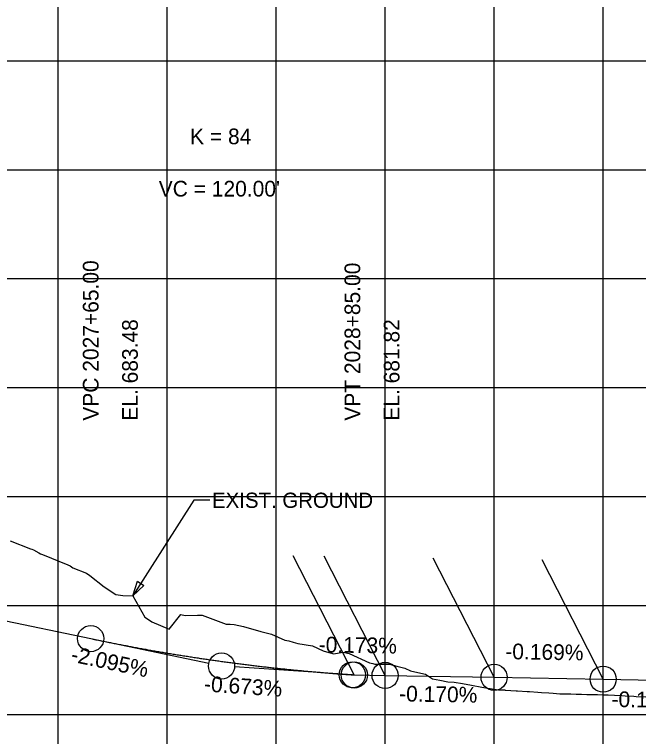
# Model space of a CAD drawing. Extents: x -7164 to 2214450, y -19642 to 253469.
# Drawn here: x 8730 to 9016.2, y 289.9 to 621.2 of the extents above; entities that cross this region are included whole.
import ezdxf

# ---------------------------------------------------------------- set-up
doc = ezdxf.new("R2010")
doc.units = 0
for name, color, linetype in [('DESIGN - PROFILE - Proposed', 7, 'Continuous'), ('DESIGN - PROFILE - Proposed Curve Text', 7, 'Continuous'), ('DESIGN - PROFILE - Proposed Text', 7, 'Continuous'), ('DESIGN - SHEET - Light Grid', 7, 'Continuous'), ('SURVEY - PROFILE - Ground Line with Text', 7, 'Continuous'), ('XTREE', 7, 'Continuous')]:
    doc.layers.add(name, color=color, linetype=linetype)

msp = doc.modelspace()

# ---------------------------------------------------------------- linework, layer by layer
at = {"layer": 'DESIGN - PROFILE - Proposed'}
for p, q in [((8650, 358.9), (8765, 334.8)), ((8650, 358.9), (8765, 334.8)), ((8885, 318.19), (8885.87, 318.13)), ((8885, 318.19), (8885.87, 318.13)), ((8885.87, 318.13), (8900, 317.89)), ((8885.87, 318.13), (8900, 317.89)), ((8900, 317.89), (8950, 317.04)), ((8900, 317.89), (8950, 317.04)), ((8950, 317.04), (9000, 316.19)), ((8950, 317.04), (9000, 316.19)), ((9000, 316.19), (9050, 315.35)), ((9000, 316.19), (9050, 315.35))]:
    msp.add_line(p, q, dxfattribs=at)
msp.add_spline([(8765, 334.8), (8767.4, 334.3), (8769.8, 333.81), (8772.2, 333.32), (8774.6, 332.85), (8777, 332.37), (8779.4, 331.91), (8781.8, 331.45), (8784.2, 331), (8786.6, 330.55), (8789, 330.12), (8791.4, 329.68), (8793.8, 329.26), (8796.2, 328.84), (8798.6, 328.43), (8801, 328.03), (8803.4, 327.63), (8805.8, 327.24), (8808.2, 326.86), (8810.6, 326.48), (8813, 326.11), (8815.4, 325.75), (8817.8, 325.39), (8820.2, 325.04), (8822.6, 324.7), (8825, 324.36), (8827.4, 324.04), (8829.8, 323.71), (8832.2, 323.4), (8834.6, 323.09), (8837, 322.79), (8839.4, 322.49), (8841.8, 322.21), (8844.2, 321.92), (8846.6, 321.65), (8849, 321.38), (8851.4, 321.12), (8853.8, 320.87), (8856.2, 320.62), (8858.6, 320.38), (8861, 320.15), (8863.4, 319.92), (8865.8, 319.7), (8868.2, 319.49), (8870.6, 319.28), (8873, 319.08), (8875.4, 318.89), (8877.8, 318.71), (8880.2, 318.53), (8882.6, 318.36), (8885, 318.19)], degree=3, dxfattribs=at)
msp.add_spline([(8765, 334.8), (8767.4, 334.3), (8769.8, 333.81), (8772.2, 333.32), (8774.6, 332.85), (8777, 332.37), (8779.4, 331.91), (8781.8, 331.45), (8784.2, 331), (8786.6, 330.55), (8789, 330.12), (8791.4, 329.68), (8793.8, 329.26), (8796.2, 328.84), (8798.6, 328.43), (8801, 328.03), (8803.4, 327.63), (8805.8, 327.24), (8808.2, 326.86), (8810.6, 326.48), (8813, 326.11), (8815.4, 325.75), (8817.8, 325.39), (8820.2, 325.04), (8822.6, 324.7), (8825, 324.36), (8827.4, 324.04), (8829.8, 323.71), (8832.2, 323.4), (8834.6, 323.09), (8837, 322.79), (8839.4, 322.49), (8841.8, 322.21), (8844.2, 321.92), (8846.6, 321.65), (8849, 321.38), (8851.4, 321.12), (8853.8, 320.87), (8856.2, 320.62), (8858.6, 320.38), (8861, 320.15), (8863.4, 319.92), (8865.8, 319.7), (8868.2, 319.49), (8870.6, 319.28), (8873, 319.08), (8875.4, 318.89), (8877.8, 318.71), (8880.2, 318.53), (8882.6, 318.36), (8885, 318.19)], degree=3, dxfattribs=at)
at = {"layer": 'DESIGN - PROFILE - Proposed Text'}
for p, q in [((8765, 334.8), (8819.13, 323.46)), ((8765, 334.8), (8819.13, 323.46)), ((8885, 318.19), (8830.99, 321.83)), ((8885, 318.19), (8830.99, 321.83))]:
    msp.add_line(p, q, dxfattribs=at)
msp.add_lwpolyline([(8819.64, 398.29), (8812.35, 398.29), (8784.26, 354.41)], dxfattribs=at)
msp.add_lwpolyline([(8819.64, 398.29), (8812.35, 398.29), (8784.26, 354.41)], dxfattribs=at)
msp.add_lwpolyline([(8789.43, 359.13), (8784.26, 354.41), (8786.38, 361.09)], close=True, dxfattribs=at)
msp.add_lwpolyline([(8789.43, 359.13), (8784.26, 354.41), (8786.38, 361.09)], close=True, dxfattribs=at)
for centre in [(8765, 334.8), (8765, 334.8), (8825, 322.23), (8825, 322.23), (8885, 318.19), (8885, 318.19), (8885.87, 318.13), (8885.87, 318.13), (8900, 317.89), (8900, 317.89), (8950, 317.04), (8950, 317.04), (9000, 316.19), (9000, 316.19)]:
    msp.add_circle(centre, 6, dxfattribs=at)
at = {"layer": 'DESIGN - SHEET - Light Grid'}
for p, q in [((8750, 0), (8750, 1000)), ((8750, 0), (8750, 1000)), ((8800, 0), (8800, 1000)), ((8800, 0), (8800, 1000)), ((8850, 0), (8850, 1000)), ((8850, 0), (8850, 1000)), ((8900, 0), (8900, 1000)), ((8900, 0), (8900, 1000)), ((8950, 0), (8950, 1000)), ((8950, 0), (8950, 1000)), ((9000, 0), (9000, 1000)), ((9000, 0), (9000, 1000)), ((6000, 600), (9700, 600)), ((6000, 600), (9700, 600)), ((6000, 550), (9700, 550)), ((6000, 550), (9700, 550)), ((6000, 500), (9700, 500)), ((6000, 500), (9700, 500)), ((6000, 450), (9700, 450)), ((6000, 450), (9700, 450)), ((6000, 400), (9700, 400)), ((6000, 400), (9700, 400)), ((6000, 350), (9700, 350)), ((6000, 350), (9700, 350)), ((6000, 300), (9700, 300)), ((6000, 300), (9700, 300))]:
    msp.add_line(p, q, dxfattribs=at)
at = {"layer": 'SURVEY - PROFILE - Ground Line with Text'}
for points in [[(8728.1, 379.68), (8737.38, 376.07), (8738.06, 375.8), (8738.76, 375.52), (8741.15, 374.1), (8741.97, 373.78), (8742.84, 373.44), (8754.43, 368.66), (8755.59, 368.2), (8756.82, 367.34), (8763.12, 364.84), (8764.57, 363.78), (8771.14, 358.49), (8776.48, 355), (8779.73, 354.54), (8784.26, 354.41), (8789.83, 344.67), (8792.4, 342.96), (8792.99, 342.57), (8800.97, 339.11), (8806.33, 345.88), (8808.37, 345.36), (8813.93, 345.63), (8816.1, 345.52), (8827.06, 341.4), (8828.91, 341.38), (8830.86, 341.35), (8832.93, 340.86), (8835.06, 340.36), (8842.97, 338.01), (8845.41, 337.43), (8847.94, 336.84), (8853.97, 334.16), (8855.86, 333.73)], [(8728.1, 379.68), (8737.38, 376.07), (8738.06, 375.8), (8738.76, 375.52), (8741.15, 374.1), (8741.97, 373.78), (8742.84, 373.44), (8754.43, 368.66), (8755.59, 368.2), (8756.82, 367.34), (8763.12, 364.84), (8764.57, 363.78), (8771.14, 358.49), (8776.48, 355), (8779.73, 354.54), (8784.26, 354.41), (8789.83, 344.67), (8792.4, 342.96), (8792.99, 342.57), (8800.97, 339.11), (8806.33, 345.88), (8808.37, 345.36), (8813.93, 345.63), (8816.1, 345.52), (8827.06, 341.4), (8828.91, 341.38), (8830.86, 341.35), (8832.93, 340.86), (8835.06, 340.36), (8842.97, 338.01), (8845.41, 337.43), (8847.94, 336.84), (8853.97, 334.16), (8855.86, 333.73)], [(8728.1, 379.68), (8737.38, 376.07), (8738.06, 375.8), (8738.76, 375.52), (8741.15, 374.1), (8741.97, 373.78), (8742.84, 373.44), (8754.43, 368.66), (8755.59, 368.2), (8756.82, 367.34), (8763.12, 364.84), (8764.57, 363.78), (8771.14, 358.49), (8776.48, 355), (8779.73, 354.54), (8784.26, 354.41), (8789.83, 344.67), (8792.4, 342.96), (8792.99, 342.57), (8800.97, 339.11), (8806.33, 345.88), (8808.37, 345.36), (8813.93, 345.63), (8816.1, 345.52), (8827.06, 341.4), (8828.91, 341.38), (8830.86, 341.35), (8832.93, 340.86), (8835.06, 340.36), (8842.97, 338.01), (8845.41, 337.43), (8847.94, 336.84), (8853.97, 334.16), (8855.86, 333.73)], [(8728.1, 379.68), (8737.38, 376.07), (8738.06, 375.8), (8738.76, 375.52), (8741.15, 374.1), (8741.97, 373.78), (8742.84, 373.44), (8754.43, 368.66), (8755.59, 368.2), (8756.82, 367.34), (8763.12, 364.84), (8764.57, 363.78), (8771.14, 358.49), (8776.48, 355), (8779.73, 354.54), (8784.26, 354.41), (8789.83, 344.67), (8792.4, 342.96), (8792.99, 342.57), (8800.97, 339.11), (8806.33, 345.88), (8808.37, 345.36), (8813.93, 345.63), (8816.1, 345.52), (8827.06, 341.4), (8828.91, 341.38), (8830.86, 341.35), (8832.93, 340.86), (8835.06, 340.36), (8842.97, 338.01), (8845.41, 337.43), (8847.94, 336.84), (8853.97, 334.16), (8855.86, 333.73)], [(8855.86, 333.73), (8857.84, 333.18), (8859.92, 332.6), (8866.74, 331.42), (8871.58, 329.22), (8873.12, 328.79), (8874.76, 328.33), (8876.51, 327.84), (8880.63, 328.64), (8883.49, 327.91), (8892.86, 323.67), (8893.59, 323.5), (8894.39, 323.32), (8895.3, 323.11), (8901.95, 323), (8905.43, 322.12), (8909.09, 321.21), (8911.72, 320.06), (8914.98, 319.29), (8918.54, 318.45), (8921.8, 316.31), (8925.07, 315.7), (8928.77, 315), (8931.7, 314.78), (8935.43, 314.13), (8939.61, 313.41), (8944.34, 312.58), (8945.24, 312.34), (8950.06, 311.57), (8951.99, 311.25), (8954.91, 311.22), (8955.09, 311.2), (8955.29, 311.19), (8960.09, 310.87), (8960.74, 310.82), (8965.1, 310.53), (8966.2, 310.46), (8970.11, 310.2), (8971.66, 310.09), (8975.12, 309.86), (8977.13, 309.72), (8980.1, 309.52), (8982.77, 309.45), (8985.11, 309.39), (8987.63, 309.33), (8990.12, 309.26), (8992.5, 309.2), (8995.13, 309.14), (8997.37, 309.08), (9000.14, 309.01), (9002.24, 308.95), (9005.15, 308.88), (9005.17, 308.88), (9008.5, 308.71), (9010.17, 308.55), (9014.05, 308.38), (9015.17, 308.28), (9019.61, 308.1)], [(8855.86, 333.73), (8857.84, 333.18), (8859.92, 332.6), (8866.74, 331.42), (8871.58, 329.22), (8873.12, 328.79), (8874.76, 328.33), (8876.51, 327.84), (8880.63, 328.64), (8883.49, 327.91), (8892.86, 323.67), (8893.59, 323.5), (8894.39, 323.32), (8895.3, 323.11), (8901.95, 323), (8905.43, 322.12), (8909.09, 321.21), (8911.72, 320.06), (8914.98, 319.29), (8918.54, 318.45), (8921.8, 316.31), (8925.07, 315.7), (8928.77, 315), (8931.7, 314.78), (8935.43, 314.13), (8939.61, 313.41), (8944.34, 312.58), (8945.24, 312.34), (8950.06, 311.57), (8951.99, 311.25), (8954.91, 311.22), (8955.09, 311.2), (8955.29, 311.19), (8960.09, 310.87), (8960.74, 310.82), (8965.1, 310.53), (8966.2, 310.46), (8970.11, 310.2), (8971.66, 310.09), (8975.12, 309.86), (8977.13, 309.72), (8980.1, 309.52), (8982.77, 309.45), (8985.11, 309.39), (8987.63, 309.33), (8990.12, 309.26), (8992.5, 309.2), (8995.13, 309.14), (8997.37, 309.08), (9000.14, 309.01), (9002.24, 308.95), (9005.15, 308.88), (9005.17, 308.88), (9008.5, 308.71), (9010.17, 308.55), (9014.05, 308.38), (9015.17, 308.28), (9019.61, 308.1)], [(8855.86, 333.73), (8857.84, 333.18), (8859.92, 332.6), (8866.74, 331.42), (8871.58, 329.22), (8873.12, 328.79), (8874.76, 328.33), (8876.51, 327.84), (8880.63, 328.64), (8883.49, 327.91), (8892.86, 323.67), (8893.59, 323.5), (8894.39, 323.32), (8895.3, 323.11), (8901.95, 323), (8905.43, 322.12), (8909.09, 321.21), (8911.72, 320.06), (8914.98, 319.29), (8918.54, 318.45), (8921.8, 316.31), (8925.07, 315.7), (8928.77, 315), (8931.7, 314.78), (8935.43, 314.13), (8939.61, 313.41), (8944.34, 312.58), (8945.24, 312.34), (8950.06, 311.57), (8951.99, 311.25), (8954.91, 311.22), (8955.09, 311.2), (8955.29, 311.19), (8960.09, 310.87), (8960.74, 310.82), (8965.1, 310.53), (8966.2, 310.46), (8970.11, 310.2), (8971.66, 310.09), (8975.12, 309.86), (8977.13, 309.72), (8980.1, 309.52), (8982.77, 309.45), (8985.11, 309.39), (8987.63, 309.33), (8990.12, 309.26), (8992.5, 309.2), (8995.13, 309.14), (8997.37, 309.08), (9000.14, 309.01), (9002.24, 308.95), (9005.15, 308.88), (9005.17, 308.88), (9008.5, 308.71), (9010.17, 308.55), (9014.05, 308.38), (9015.17, 308.28), (9019.61, 308.1)], [(8855.86, 333.73), (8857.84, 333.18), (8859.92, 332.6), (8866.74, 331.42), (8871.58, 329.22), (8873.12, 328.79), (8874.76, 328.33), (8876.51, 327.84), (8880.63, 328.64), (8883.49, 327.91), (8892.86, 323.67), (8893.59, 323.5), (8894.39, 323.32), (8895.3, 323.11), (8901.95, 323), (8905.43, 322.12), (8909.09, 321.21), (8911.72, 320.06), (8914.98, 319.29), (8918.54, 318.45), (8921.8, 316.31), (8925.07, 315.7), (8928.77, 315), (8931.7, 314.78), (8935.43, 314.13), (8939.61, 313.41), (8944.34, 312.58), (8945.24, 312.34), (8950.06, 311.57), (8951.99, 311.25), (8954.91, 311.22), (8955.09, 311.2), (8955.29, 311.19), (8960.09, 310.87), (8960.74, 310.82), (8965.1, 310.53), (8966.2, 310.46), (8970.11, 310.2), (8971.66, 310.09), (8975.12, 309.86), (8977.13, 309.72), (8980.1, 309.52), (8982.77, 309.45), (8985.11, 309.39), (8987.63, 309.33), (8990.12, 309.26), (8992.5, 309.2), (8995.13, 309.14), (8997.37, 309.08), (9000.14, 309.01), (9002.24, 308.95), (9005.15, 308.88), (9005.17, 308.88), (9008.5, 308.71), (9010.17, 308.55), (9014.05, 308.38), (9015.17, 308.28), (9019.61, 308.1)]]:
    msp.add_lwpolyline(points, dxfattribs=at)
at = {"layer": 'XTREE'}
for p, q in [((8885.87, 318.13), (8857.9, 372.86)), ((8885.87, 318.13), (8857.9, 372.86)), ((8900, 317.89), (8872.03, 372.62)), ((8900, 317.89), (8872.03, 372.62)), ((8950, 317.04), (8922.03, 371.77)), ((8950, 317.04), (8922.03, 371.77)), ((9000, 316.19), (8972.03, 370.92)), ((9000, 316.19), (8972.03, 370.92))]:
    msp.add_line(p, q, dxfattribs=at)

# ---------------------------------------------------------------- texts
at = {"layer": 'DESIGN - PROFILE - Proposed Curve Text'}
for s, p in [('K = 84', (8810.57, 561.68)), ('K = 84', (8810.57, 561.68)), ("VC = 120.00'", (8796.18, 537.68)), ("VC = 120.00'", (8796.18, 537.68))]:
    msp.add_text(s, height=7.2, dxfattribs=at).set_placement(p)
at = {"layer": 'DESIGN - PROFILE - Proposed Text'}
for s, rotation, p in [('VPC 2027+65.00 ', 90, (8768.6, 434.8)), ('VPC 2027+65.00 ', 90, (8768.6, 434.8)), ('VPT 2028+85.00 ', 90, (8888.6, 434.8)), ('VPT 2028+85.00 ', 90, (8888.6, 434.8)), ('EL. 683.48', 90, (8786.6, 434.8)), ('EL. 683.48', 90, (8786.6, 434.8)), ('EL. 681.82', 90, (8906.6, 434.8)), ('EL. 681.82', 90, (8906.6, 434.8)), ('-0.173%', 359.0066, (8869.49, 328.53)), ('-0.173%', 359.0066, (8869.49, 328.53)), ('-0.169%', 359.0318, (8955.07, 325.39)), ('-0.169%', 359.0318, (8955.07, 325.39)), ('-2.095%', 348.166, (8755.54, 324.32)), ('-2.095%', 348.166, (8755.54, 324.32)), ('-0.673%', 356.1475, (8816.79, 310.56)), ('-0.673%', 356.1475, (8816.79, 310.56)), ('-0.170%', 359.0272, (8906.39, 306)), ('-0.170%', 359.0272, (8906.39, 306)), ('-0.168%', 359.0364, (9003.78, 303.46)), ('-0.168%', 359.0364, (9003.78, 303.46))]:
    msp.add_text(s, height=7.2, rotation=rotation, dxfattribs=at).set_placement(p)
msp.add_text('EXIST. GROUND', height=7, dxfattribs=at).set_placement((8820.64, 394.79))
msp.add_text('EXIST. GROUND', height=7, dxfattribs=at).set_placement((8820.64, 394.79))

doc.saveas('drawing.dxf')
